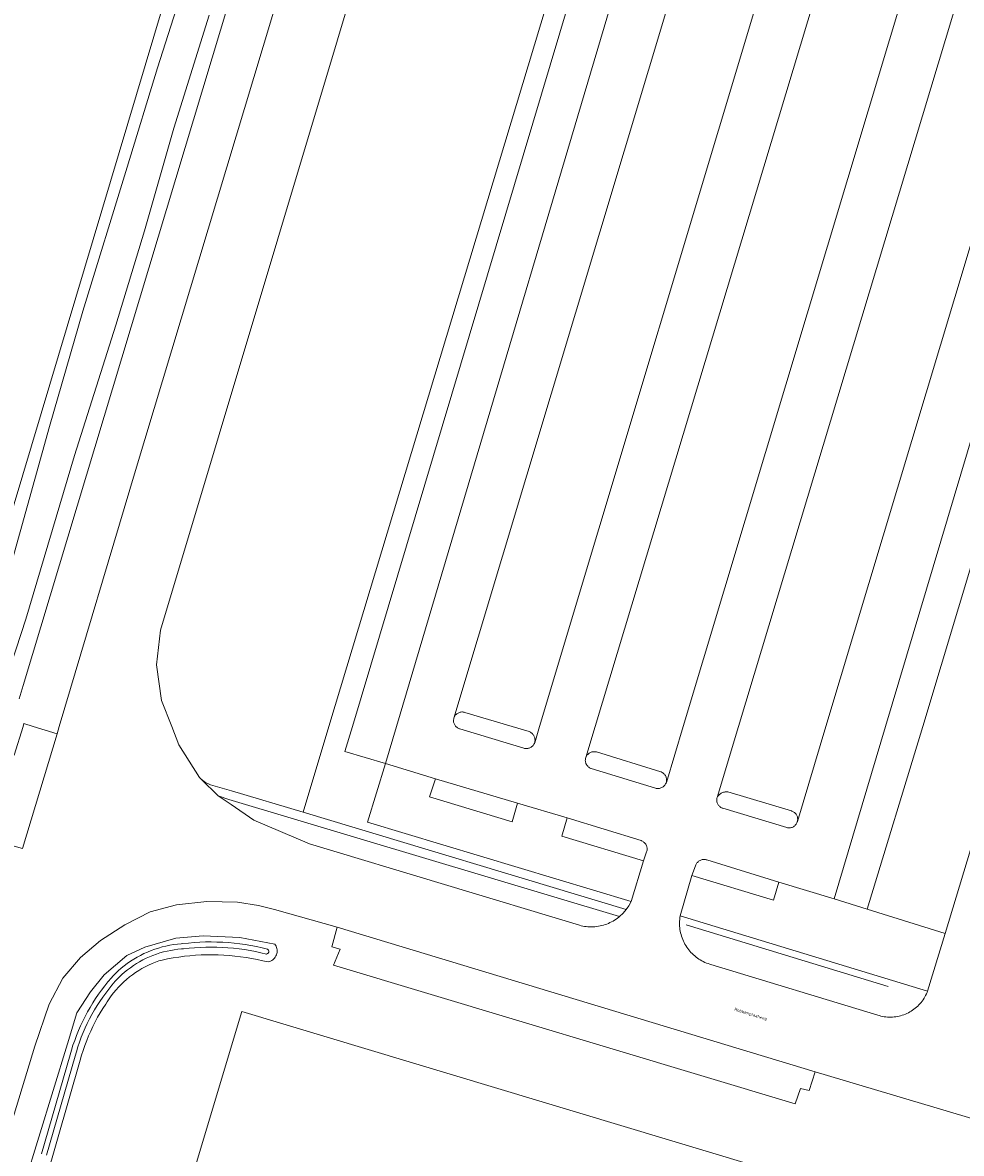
# Model space of a CAD drawing. Header units: metres. Extents: x 250001 to 257773, y 598992 to 609118.
# Tile 619 of 656: x 253844 to 253953, y 606450 to 606582. Entities that reach past the tile are written whole.
import ezdxf
from ezdxf.enums import TextEntityAlignment as Align

# ---------------------------------------------------------------- set-up
doc = ezdxf.new("R2010")
doc.units = ezdxf.units.M
for name, color, linetype, lineweight in [('B-WE-GR-GROENVOORZIENING-GV', 252, 'Continuous', 18), ('B-WE-IE-TERREINAFSCHEIDING_KUNSTMATIG_HEKWERK-G', 252, 'IE-TERREINAFSCHEIDING-KUNSTMATIG', 18), ('B-WE-OG-TOPOGRAFIE-T18', 2, 'Continuous', 18), ('B-WE-OG-WATER-GV', 252, 'Continuous', 18), ('B-WE-OG-WATER_SLOOT-GV', 252, 'Continuous', 18), ('B-WE-VH-VERHARDING_GESLOTEN-GV', 252, 'Continuous', 18), ('B-WE-VH-VERHARDING_HALFVERHARDING-GV', 252, 'Continuous', 18), ('B-WE-VH-VERHARDING_OPEN-GV', 252, 'Continuous', 18), ('X-XX-AL-REFERENTIE-G', 7, 'Continuous', 18)]:
    doc.layers.add(name, color=color, linetype=linetype, lineweight=lineweight)
doc.styles.add('NLCS-ISO-ANNOTATIEF-T18', font='NLCS-ISO.ttf', dxfattribs={"height": 1.8})
doc.linetypes.add('IE-TERREINAFSCHEIDING-KUNSTMATIG', pattern='A,4,[82,NLCS.shx,S=0.75,R=90,X=0,Y=0],4,-2', length=10)

# ---------------------------------------------------------------- blocks, each defined once
blk = doc.blocks.new('BS2021-132-Xref-BGT-GRIJS-20210617-aangepast')
at = {"layer": 'B-WE-GR-GROENVOORZIENING-GV', "flags": 128}
for points in [[(253843.15, 606496.661), (253844.181, 606500), (253844.282, 606500.328), (253845.356, 606500), (253848.135, 606499.151), (253848.388, 606500), (253857.255, 606529.78), (253881.64, 606610.822), (253887.009, 606628.645), (253888.741, 606633.158), (253890.934, 606636.982), (253893.89, 606640.528), (253897.503, 606643.482), (253901.44, 606645.977), (253906.125, 606647.795), (253910.66, 606648.722), (253915.303, 606648.743), (253918.311, 606648.372), (253921.016, 606647.739), (253923.68, 606646.958), (253923.951, 606646.881), (253926.71, 606656.278)], [(253876.565, 606612.351), (253844.183, 606504.764), (253843.709, 606503.219)], [(253838.082, 606509.028), (253869.576, 606614.457)], [(253918.71, 606629.203), (253879.755, 606500), (253876.746, 606490.02), (253914.338, 606478.704), (253914.644, 606479.151), (253914.902, 606479.628), (253884.252, 606488.858), (253886.352, 606495.712), (253881.614, 606497.107), (253882.479, 606500), (253913.894, 606605.12)], [(253965.522, 606555.599), (253948.847, 606500), (253942.354, 606478.751), (253951.445, 606475.915), (253958.728, 606500)], [(253821.134, 606305.282), (253869.622, 606466.852), (253978.004, 606434.242)], [(253975.233, 606448.222), (253936.316, 606459.83), (253935.615, 606457.642), (253934.588, 606457.895), (253933.98, 606456.082), (253880.301, 606472.228), (253881.042, 606474.091), (253880.079, 606474.361), (253880.724, 606476.657), (253873.433, 606478.692), (253871.563, 606479.162), (253869.126, 606479.554), (253865.558, 606479.62), (253862.018, 606479.262), (253858.954, 606478.452), (253856.004, 606476.935), (253853.168, 606475.099), (253850.874, 606473.139), (253848.812, 606470.714), (253847.231, 606467.71), (253845.558, 606462.807), (253830.713, 606414.049)], [(253844.345, 606446.777), (253849.339, 606463.073), (253850.451, 606466.675), (253852.032, 606469.144), (253853.616, 606471.114), (253856.259, 606473.366), (253858.337, 606474.341), (253861.949, 606475.389), (253865.142, 606475.66), (253869.4, 606475.439), (253873.474, 606474.692), (253873.553, 606474.569), (253873.619, 606474.439), (253873.67, 606474.301), (253873.705, 606474.159), (253873.725, 606474.014), (253873.729, 606473.868), (253873.717, 606473.722), (253873.69, 606473.578), (253873.646, 606473.438), (253873.588, 606473.304), (253873.516, 606473.177), (253873.429, 606473.058), (253873.331, 606472.95), (253873.222, 606472.853), (253873.102, 606472.769), (253872.974, 606472.698), (253872.839, 606472.641), (253872.699, 606472.6), (253872.057, 606472.753), (253871.416, 606472.892), (253870.773, 606473.016), (253870.126, 606473.124), (253869.477, 606473.216), (253868.826, 606473.292), (253868.173, 606473.352), (253867.519, 606473.397), (253866.863, 606473.425), (253866.208, 606473.437), (253865.552, 606473.434), (253864.897, 606473.414), (253864.242, 606473.378), (253863.589, 606473.327), (253862.937, 606473.26), (253862.286, 606473.176), (253861.638, 606473.077), (253860.993, 606472.962), (253860.35, 606472.831), (253859.988, 606472.75), (253859.579, 606472.597), (253859.176, 606472.428), (253858.78, 606472.245), (253858.39, 606472.048), (253858.008, 606471.836), (253857.635, 606471.611), (253857.269, 606471.372), (253856.913, 606471.12), (253856.566, 606470.855), (253856.229, 606470.577), (253855.903, 606470.288), (253855.587, 606469.986), (253855.283, 606469.673), (253854.99, 606469.349), (253854.709, 606469.015), (253854.441, 606468.671), (253854.185, 606468.317), (253853.943, 606467.954), (253853.787, 606467.704), (253853.462, 606467.199), (253853.151, 606466.686), (253852.853, 606466.164), (253852.57, 606465.635), (253852.3, 606465.099), (253852.045, 606464.555), (253851.805, 606464.005), (253851.579, 606463.449), (253851.368, 606462.887), (253851.173, 606462.319), (253850.992, 606461.747), (253850.833, 606461.191), (253846.828, 606447.272)], [(253978.004, 606434.242), (253869.622, 606466.852), (253821.134, 606305.282)]]:
    blk.add_lwpolyline(points, dxfattribs=at)
for points in [[(253917.202, 606640.743), (253912.733, 606641.08), (253907.702, 606639.966), (253904.286, 606638.584), (253901.019, 606636.195), (253898.043, 606633.073), (253895.861, 606629.372), (253894.401, 606625.439), (253860.149, 606511.2), (253859.68, 606507.167), (253860.293, 606503.031), (253861.466, 606500), (253862.289, 606497.874), (253864.716, 606494.046), (253864.879, 606493.885), (253865.389, 606493.501), (253865.965, 606493.226), (253868.412, 606492.529), (253876.746, 606490.02), (253879.755, 606500), (253918.71, 606629.203), (253921.065, 606637.147), (253921.824, 606639.711), (253921.623, 606639.762)], [(253901.688, 606491.065), (253892.146, 606493.927), (253891.446, 606491.8), (253901.051, 606488.908)], [(253868.127, 606491.513), (253866.863, 606491.918), (253868.385, 606490.924), (253871.016, 606489.087), (253877.479, 606486.359), (253908.88, 606476.872), (253909.077, 606476.822), (253909.275, 606476.779), (253909.475, 606476.745), (253909.676, 606476.718), (253909.878, 606476.699), (253910.081, 606476.689), (253910.284, 606476.686), (253910.487, 606476.691), (253910.689, 606476.705), (253910.891, 606476.726), (253911.092, 606476.755), (253911.291, 606476.792), (253911.489, 606476.837), (253911.685, 606476.89), (253911.879, 606476.95), (253912.07, 606477.018), (253912.258, 606477.093), (253912.444, 606477.176), (253912.626, 606477.266), (253912.804, 606477.363), (253912.978, 606477.468), (253913.148, 606477.578), (253913.313, 606477.696), (253913.474, 606477.82), (253913.562, 606477.892)], [(253916.071, 606486.716), (253907.466, 606489.369), (253906.856, 606487.24), (253916.327, 606484.35), (253916.709, 606485.42), (253916.734, 606485.507), (253916.751, 606485.597), (253916.76, 606485.687), (253916.761, 606485.778), (253916.754, 606485.868), (253916.739, 606485.958), (253916.716, 606486.045), (253916.685, 606486.131), (253916.648, 606486.214), (253916.603, 606486.292), (253916.551, 606486.367), (253916.493, 606486.437), (253916.429, 606486.501), (253916.36, 606486.56), (253916.285, 606486.612), (253916.207, 606486.657), (253916.125, 606486.696)], [(253923.45, 606484.529), (253923.358, 606484.53), (253923.265, 606484.522), (253923.174, 606484.507), (253923.084, 606484.484), (253922.997, 606484.453), (253922.913, 606484.414), (253922.832, 606484.369), (253922.755, 606484.317), (253922.684, 606484.258), (253922.617, 606484.193), (253922.557, 606484.123), (253922.503, 606484.048), (253922.455, 606483.969), (253922.414, 606483.886), (253922.382, 606483.802), (253921.978, 606482.674), (253931.463, 606479.803), (253932.091, 606481.893), (253923.723, 606484.48), (253923.634, 606484.504), (253923.542, 606484.521)], [(253949.375, 606469.207), (253920.603, 606477.958), (253920.573, 606477.761), (253920.55, 606477.563), (253920.536, 606477.363), (253920.53, 606477.164), (253920.531, 606476.964), (253920.541, 606476.765), (253920.558, 606476.566), (253920.584, 606476.369), (253920.617, 606476.172), (253920.659, 606475.977), (253920.708, 606475.783), (253920.765, 606475.592), (253920.829, 606475.403), (253920.901, 606475.217), (253920.981, 606475.034), (253921.067, 606474.854), (253921.161, 606474.678), (253921.262, 606474.506), (253921.369, 606474.337), (253921.484, 606474.174), (253921.604, 606474.015), (253921.731, 606473.861), (253921.864, 606473.712), (253922.003, 606473.569), (253922.148, 606473.431), (253922.297, 606473.3), (253922.453, 606473.174), (253922.613, 606473.055), (253922.777, 606472.942), (253922.946, 606472.836), (253923.119, 606472.737), (253923.296, 606472.645), (253923.477, 606472.56), (253923.661, 606472.482), (253923.847, 606472.412), (253924.037, 606472.349), (253924.176, 606472.308), (253943.592, 606466.415), (253943.776, 606466.359), (253943.963, 606466.311), (253944.151, 606466.271), (253944.341, 606466.238), (253944.532, 606466.214), (253944.724, 606466.197), (253944.916, 606466.188), (253945.109, 606466.188), (253945.301, 606466.195), (253945.493, 606466.21), (253945.685, 606466.233), (253945.874, 606466.264), (253946.063, 606466.304), (253946.25, 606466.35), (253946.435, 606466.405), (253946.617, 606466.467), (253946.797, 606466.537), (253946.973, 606466.614), (253947.146, 606466.698), (253947.316, 606466.79), (253947.481, 606466.888), (253947.642, 606466.994), (253947.799, 606467.105), (253947.951, 606467.223), (253948.098, 606467.348), (253948.24, 606467.479), (253948.376, 606467.615), (253948.506, 606467.756), (253948.631, 606467.903), (253948.749, 606468.056), (253948.861, 606468.212), (253948.966, 606468.374), (253949.064, 606468.539), (253949.156, 606468.709), (253949.24, 606468.882), (253949.317, 606469.059)]]:
    blk.add_lwpolyline(points, close=True, dxfattribs=at)
at = {"layer": 'B-WE-IE-TERREINAFSCHEIDING_KUNSTMATIG_HEKWERK-G', "flags": 128}
for points in [[(253918.71, 606629.203), (253879.755, 606500)], [(253879.755, 606500), (253876.746, 606490.02)], [(253876.746, 606490.02), (253914.338, 606478.704)], [(253944.815, 606469.761), (253921.319, 606476.913)], [(253780.12, 606168.502), (253821.134, 606305.282), (253869.622, 606466.852), (253978.004, 606434.242), (253979.668, 606439.676)]]:
    blk.add_lwpolyline(points, dxfattribs=at)
at = {"layer": 'B-WE-OG-WATER-GV', "flags": 128}
for points in [[(253864.478, 606591.195), (253859.816, 606576.634), (253856.277, 606565.086), (253851.129, 606548.313), (253847.273, 606534.915), (253842.149, 606516.508)], [(253841.628, 606503.671), (253844.512, 606512.475), (253850.146, 606531.521), (253854.976, 606546.695), (253858.315, 606557.677), (253861.711, 606569.6), (253865.835, 606582.749)], [(253846.909, 606450.12), (253850.239, 606461.65), (253850.384, 606462.165), (253850.558, 606462.728), (253850.747, 606463.286), (253850.952, 606463.838), (253851.171, 606464.385), (253851.405, 606464.926), (253851.654, 606465.46), (253851.917, 606465.987), (253852.194, 606466.507), (253852.486, 606467.019), (253852.791, 606467.523), (253853.11, 606468.018), (253853.442, 606468.505), (253853.787, 606468.982), (253854.145, 606469.45), (253854.515, 606469.908), (253854.898, 606470.356), (253855.053, 606470.524), (253855.353, 606470.831), (253855.664, 606471.126), (253855.985, 606471.41), (253856.317, 606471.681), (253856.659, 606471.94), (253857.01, 606472.186), (253857.37, 606472.419), (253857.739, 606472.638), (253858.115, 606472.843), (253858.499, 606473.034), (253858.89, 606473.21), (253859.287, 606473.372), (253859.69, 606473.519), (253860.098, 606473.65), (253860.511, 606473.767), (253860.927, 606473.868), (253861.348, 606473.953), (253861.771, 606474.023), (253862.196, 606474.076), (253862.623, 606474.114), (253862.844, 606474.142), (253863.487, 606474.212), (253864.132, 606474.266), (253864.778, 606474.304), (253865.425, 606474.327), (253866.072, 606474.333), (253866.719, 606474.323), (253867.365, 606474.297), (253868.011, 606474.256), (253868.655, 606474.198), (253869.298, 606474.124), (253869.939, 606474.035), (253870.578, 606473.929), (253871.213, 606473.808), (253871.846, 606473.672), (253872.474, 606473.519), (253872.598, 606473.569), (253872.684, 606473.622), (253872.752, 606473.751), (253872.765, 606473.879), (253872.716, 606473.99), (253872.616, 606474.102), (253871.98, 606474.256), (253871.333, 606474.396), (253870.683, 606474.52), (253870.029, 606474.628), (253869.374, 606474.719), (253868.716, 606474.795), (253868.057, 606474.854), (253867.397, 606474.896), (253866.735, 606474.923), (253866.073, 606474.933), (253865.411, 606474.927), (253864.75, 606474.904), (253864.089, 606474.865), (253863.43, 606474.809), (253862.774, 606474.738), (253862.559, 606474.711), (253862.132, 606474.673), (253861.684, 606474.617), (253861.239, 606474.543), (253860.797, 606474.454), (253860.359, 606474.347), (253859.924, 606474.225), (253859.495, 606474.086), (253859.071, 606473.932), (253858.653, 606473.762), (253858.242, 606473.576), (253857.838, 606473.375), (253857.442, 606473.159), (253857.054, 606472.929), (253856.675, 606472.684), (253856.306, 606472.425), (253855.946, 606472.153), (253855.597, 606471.867), (253855.258, 606471.569), (253854.931, 606471.258), (253854.618, 606470.937), (253854.449, 606470.754), (253854.054, 606470.291), (253853.673, 606469.821), (253853.305, 606469.34), (253852.951, 606468.85), (253852.609, 606468.349), (253852.282, 606467.84), (253851.968, 606467.322), (253851.669, 606466.796), (253851.384, 606466.262), (253851.114, 606465.72), (253850.858, 606465.172), (253850.617, 606464.616), (253850.392, 606464.054), (253850.182, 606463.486), (253849.987, 606462.913), (253849.808, 606462.335), (253849.662, 606461.815), (253846.334, 606450.291)]]:
    blk.add_lwpolyline(points, dxfattribs=at)
at = {"layer": 'B-WE-OG-WATER_SLOOT-GV', "flags": 128}
for points in [[(253869.576, 606614.457), (253838.082, 606509.028)], [(253843.709, 606503.219), (253844.183, 606504.764), (253876.565, 606612.351)], [(253865.835, 606582.749), (253861.711, 606569.6), (253858.315, 606557.677), (253854.976, 606546.695), (253850.146, 606531.521), (253844.512, 606512.475), (253841.628, 606503.671)], [(253842.149, 606516.508), (253847.273, 606534.915), (253851.129, 606548.313), (253856.277, 606565.086), (253859.816, 606576.634), (253864.478, 606591.195)], [(253846.828, 606447.272), (253850.833, 606461.191), (253850.992, 606461.747), (253851.173, 606462.319), (253851.368, 606462.887), (253851.579, 606463.449), (253851.805, 606464.005), (253852.045, 606464.555), (253852.3, 606465.099), (253852.57, 606465.635), (253852.853, 606466.164), (253853.151, 606466.686), (253853.462, 606467.199), (253853.787, 606467.704), (253853.943, 606467.954), (253854.185, 606468.317), (253854.441, 606468.671), (253854.709, 606469.015), (253854.99, 606469.349), (253855.283, 606469.673), (253855.587, 606469.986), (253855.903, 606470.288), (253856.229, 606470.577), (253856.566, 606470.855), (253856.913, 606471.12), (253857.269, 606471.372), (253857.635, 606471.611), (253858.008, 606471.836), (253858.39, 606472.048), (253858.78, 606472.245), (253859.176, 606472.428), (253859.579, 606472.597), (253859.988, 606472.75), (253860.35, 606472.831), (253860.993, 606472.962), (253861.638, 606473.077), (253862.286, 606473.176), (253862.937, 606473.26), (253863.589, 606473.327), (253864.242, 606473.378), (253864.897, 606473.414), (253865.552, 606473.434), (253866.208, 606473.437), (253866.863, 606473.425), (253867.519, 606473.397), (253868.173, 606473.352), (253868.826, 606473.292), (253869.477, 606473.216), (253870.126, 606473.124), (253870.773, 606473.016), (253871.416, 606472.892), (253872.057, 606472.753), (253872.699, 606472.6), (253872.839, 606472.641), (253872.974, 606472.698), (253873.102, 606472.769), (253873.222, 606472.853), (253873.331, 606472.95), (253873.429, 606473.058), (253873.516, 606473.177), (253873.588, 606473.304), (253873.646, 606473.438), (253873.69, 606473.578), (253873.717, 606473.722), (253873.729, 606473.868), (253873.725, 606474.014), (253873.705, 606474.159), (253873.67, 606474.301), (253873.619, 606474.439), (253873.553, 606474.569), (253873.474, 606474.692), (253869.4, 606475.439), (253865.142, 606475.66), (253861.949, 606475.389), (253858.337, 606474.341), (253856.259, 606473.366), (253853.616, 606471.114), (253852.032, 606469.144), (253850.451, 606466.675), (253849.339, 606463.073), (253844.345, 606446.777)], [(253846.334, 606450.291), (253849.662, 606461.815), (253849.808, 606462.335), (253849.987, 606462.913), (253850.182, 606463.486), (253850.392, 606464.054), (253850.617, 606464.616), (253850.858, 606465.172), (253851.114, 606465.72), (253851.384, 606466.262), (253851.669, 606466.796), (253851.968, 606467.322), (253852.282, 606467.84), (253852.609, 606468.349), (253852.951, 606468.85), (253853.305, 606469.34), (253853.673, 606469.821), (253854.054, 606470.291), (253854.449, 606470.754), (253854.618, 606470.937), (253854.931, 606471.258), (253855.258, 606471.569), (253855.597, 606471.867), (253855.946, 606472.153), (253856.306, 606472.425), (253856.675, 606472.684), (253857.054, 606472.929), (253857.442, 606473.159), (253857.838, 606473.375), (253858.242, 606473.576), (253858.653, 606473.762), (253859.071, 606473.932), (253859.495, 606474.086), (253859.924, 606474.225), (253860.359, 606474.347), (253860.797, 606474.454), (253861.239, 606474.543), (253861.684, 606474.617), (253862.132, 606474.673), (253862.559, 606474.711), (253862.774, 606474.738), (253863.43, 606474.809), (253864.089, 606474.865), (253864.75, 606474.904), (253865.411, 606474.927), (253866.073, 606474.933), (253866.735, 606474.923), (253867.397, 606474.896), (253868.057, 606474.854), (253868.716, 606474.795), (253869.374, 606474.719), (253870.029, 606474.628), (253870.683, 606474.52), (253871.333, 606474.396), (253871.98, 606474.256), (253872.616, 606474.102), (253872.716, 606473.99), (253872.765, 606473.879), (253872.752, 606473.751), (253872.684, 606473.622), (253872.598, 606473.569), (253872.474, 606473.519), (253871.846, 606473.672), (253871.213, 606473.808), (253870.578, 606473.929), (253869.939, 606474.035), (253869.298, 606474.124), (253868.655, 606474.198), (253868.011, 606474.256), (253867.365, 606474.297), (253866.719, 606474.323), (253866.072, 606474.333), (253865.425, 606474.327), (253864.778, 606474.304), (253864.132, 606474.266), (253863.487, 606474.212), (253862.844, 606474.142), (253862.623, 606474.114), (253862.196, 606474.076), (253861.771, 606474.023), (253861.348, 606473.953), (253860.927, 606473.868), (253860.511, 606473.767), (253860.098, 606473.65), (253859.69, 606473.519), (253859.287, 606473.372), (253858.89, 606473.21), (253858.499, 606473.034), (253858.115, 606472.843), (253857.739, 606472.638), (253857.37, 606472.419), (253857.01, 606472.186), (253856.659, 606471.94), (253856.317, 606471.681), (253855.985, 606471.41), (253855.664, 606471.126), (253855.353, 606470.831), (253855.053, 606470.524), (253854.898, 606470.356), (253854.515, 606469.908), (253854.145, 606469.45), (253853.787, 606468.982), (253853.442, 606468.505), (253853.11, 606468.018), (253852.791, 606467.523), (253852.486, 606467.019), (253852.194, 606466.507), (253851.917, 606465.987), (253851.654, 606465.46), (253851.405, 606464.926), (253851.171, 606464.385), (253850.952, 606463.838), (253850.747, 606463.286), (253850.558, 606462.728), (253850.384, 606462.165), (253850.239, 606461.65), (253846.909, 606450.12)]]:
    blk.add_lwpolyline(points, dxfattribs=at)
at = {"layer": 'B-WE-VH-VERHARDING_GESLOTEN-GV', "flags": 128}
for points in [[(253881.64, 606610.822), (253857.255, 606529.78), (253848.388, 606500), (253848.135, 606499.151), (253844.127, 606485.798)], [(253958.728, 606500), (253951.445, 606475.915), (253949.375, 606469.207), (253949.317, 606469.059), (253949.24, 606468.882), (253949.156, 606468.709), (253949.064, 606468.539), (253948.966, 606468.374), (253948.861, 606468.212), (253948.749, 606468.056), (253948.631, 606467.903), (253948.506, 606467.756), (253948.376, 606467.615), (253948.24, 606467.479), (253948.098, 606467.348), (253947.951, 606467.223), (253947.799, 606467.105), (253947.642, 606466.994), (253947.481, 606466.888), (253947.316, 606466.79), (253947.146, 606466.698), (253946.973, 606466.614), (253946.797, 606466.537), (253946.617, 606466.467), (253946.435, 606466.405), (253946.25, 606466.35), (253946.063, 606466.304), (253945.874, 606466.264), (253945.685, 606466.233), (253945.493, 606466.21), (253945.301, 606466.195), (253945.109, 606466.188), (253944.916, 606466.188), (253944.724, 606466.197), (253944.532, 606466.214), (253944.341, 606466.238), (253944.151, 606466.271), (253943.963, 606466.311), (253943.776, 606466.359), (253943.592, 606466.415), (253924.176, 606472.308), (253924.037, 606472.349), (253923.847, 606472.412), (253923.661, 606472.482), (253923.477, 606472.56), (253923.296, 606472.645), (253923.119, 606472.737), (253922.946, 606472.836), (253922.777, 606472.942), (253922.613, 606473.055), (253922.453, 606473.174), (253922.297, 606473.3), (253922.148, 606473.431), (253922.003, 606473.569), (253921.864, 606473.712), (253921.731, 606473.861), (253921.604, 606474.015), (253921.484, 606474.174), (253921.369, 606474.337), (253921.262, 606474.506), (253921.161, 606474.678), (253921.067, 606474.854), (253920.981, 606475.034), (253920.901, 606475.217), (253920.829, 606475.403), (253920.765, 606475.592), (253920.708, 606475.783), (253920.659, 606475.977), (253920.617, 606476.172), (253920.584, 606476.369), (253920.558, 606476.566), (253920.541, 606476.765), (253920.531, 606476.964), (253920.53, 606477.164), (253920.536, 606477.363), (253920.55, 606477.563), (253920.573, 606477.761), (253920.603, 606477.958), (253921.978, 606482.674), (253922.382, 606483.802), (253922.414, 606483.886), (253922.455, 606483.969), (253922.503, 606484.048), (253922.557, 606484.123), (253922.617, 606484.193), (253922.684, 606484.258), (253922.755, 606484.317), (253922.832, 606484.369), (253922.913, 606484.414), (253922.997, 606484.453), (253923.084, 606484.484), (253923.174, 606484.507), (253923.265, 606484.522), (253923.358, 606484.53), (253923.45, 606484.529), (253923.542, 606484.521), (253923.634, 606484.504), (253923.723, 606484.48), (253932.091, 606481.893), (253938.509, 606479.95), (253944.492, 606500), (253968.441, 606580.255)], [(253918.504, 606604.135), (253887.624, 606500), (253886.352, 606495.712), (253892.146, 606493.927), (253901.688, 606491.065), (253907.466, 606489.369), (253916.071, 606486.716), (253916.125, 606486.696), (253916.207, 606486.657), (253916.285, 606486.612), (253916.36, 606486.56), (253916.429, 606486.501), (253916.493, 606486.437), (253916.551, 606486.367), (253916.603, 606486.292), (253916.648, 606486.214), (253916.685, 606486.131), (253916.716, 606486.045), (253916.739, 606485.958), (253916.754, 606485.868), (253916.761, 606485.778), (253916.76, 606485.687), (253916.751, 606485.597), (253916.734, 606485.507), (253916.709, 606485.42), (253916.327, 606484.35), (253914.902, 606479.628), (253914.644, 606479.151), (253914.338, 606478.704), (253913.972, 606478.277), (253913.562, 606477.892), (253913.474, 606477.82), (253913.313, 606477.696), (253913.148, 606477.578), (253912.978, 606477.468), (253912.804, 606477.363), (253912.626, 606477.266), (253912.444, 606477.176), (253912.258, 606477.093), (253912.07, 606477.018), (253911.879, 606476.95), (253911.685, 606476.89), (253911.489, 606476.837), (253911.291, 606476.792), (253911.092, 606476.755), (253910.891, 606476.726), (253910.689, 606476.705), (253910.487, 606476.691), (253910.284, 606476.686), (253910.081, 606476.689), (253909.878, 606476.699), (253909.676, 606476.718), (253909.475, 606476.745), (253909.275, 606476.779), (253909.077, 606476.822), (253908.88, 606476.872), (253877.479, 606486.359), (253871.016, 606489.087), (253868.385, 606490.924), (253866.863, 606491.918), (253864.879, 606493.885), (253864.716, 606494.046), (253862.289, 606497.874), (253861.466, 606500), (253860.293, 606503.031), (253859.68, 606507.167), (253860.149, 606511.2), (253894.401, 606625.439)], [(253931.967, 606592.398), (253904.254, 606500), (253903.687, 606498.111), (253903.681, 606498.095), (253903.645, 606498.012), (253903.602, 606497.932), (253903.552, 606497.856), (253903.496, 606497.785), (253903.433, 606497.719), (253903.365, 606497.659), (253903.292, 606497.604), (253903.214, 606497.557), (253903.133, 606497.517), (253903.048, 606497.484), (253902.961, 606497.458), (253902.872, 606497.44), (253902.782, 606497.431), (253902.691, 606497.429), (253902.6, 606497.435), (253902.51, 606497.449), (253902.422, 606497.471), (253894.991, 606499.716), (253894.93, 606499.734), (253894.847, 606499.767), (253894.766, 606499.806), (253894.69, 606499.853), (253894.618, 606499.906), (253894.551, 606499.966), (253894.518, 606500), (253894.489, 606500.031), (253894.434, 606500.101), (253894.385, 606500.176), (253894.343, 606500.256), (253894.308, 606500.338), (253894.281, 606500.423), (253894.261, 606500.511), (253894.249, 606500.6), (253894.245, 606500.689), (253894.25, 606500.779), (253894.262, 606500.868), (253894.282, 606500.955), (253922.586, 606595.242)], [(253947.311, 606587.802), (253920.954, 606500), (253918.998, 606493.485), (253918.995, 606493.475), (253918.959, 606493.391), (253918.917, 606493.309), (253918.867, 606493.232), (253918.811, 606493.159), (253918.749, 606493.092), (253918.682, 606493.03), (253918.609, 606492.975), (253918.532, 606492.926), (253918.45, 606492.883), (253918.365, 606492.848), (253918.278, 606492.821), (253918.188, 606492.801), (253918.097, 606492.79), (253918.006, 606492.786), (253917.914, 606492.79), (253917.823, 606492.802), (253917.734, 606492.822), (253910.263, 606495.109), (253910.217, 606495.126), (253910.135, 606495.162), (253910.056, 606495.206), (253909.982, 606495.256), (253909.912, 606495.313), (253909.848, 606495.376), (253909.789, 606495.444), (253909.737, 606495.518), (253909.692, 606495.595), (253909.653, 606495.677), (253909.622, 606495.761), (253909.599, 606495.848), (253909.583, 606495.937), (253909.575, 606496.026), (253909.576, 606496.116), (253909.584, 606496.206), (253909.6, 606496.294), (253909.624, 606496.381), (253910.714, 606500), (253937.999, 606590.633)], [(253962.562, 606583.175), (253937.563, 606500), (253934.239, 606488.941), (253934.224, 606488.892), (253934.192, 606488.808), (253934.153, 606488.727), (253934.107, 606488.65), (253934.055, 606488.577), (253933.995, 606488.51), (253933.931, 606488.448), (253933.861, 606488.391), (253933.786, 606488.342), (253933.707, 606488.299), (253933.624, 606488.264), (253933.539, 606488.236), (253933.452, 606488.215), (253933.363, 606488.203), (253933.273, 606488.198), (253933.184, 606488.201), (253933.095, 606488.213), (253933.007, 606488.232), (253925.558, 606490.484), (253925.498, 606490.505), (253925.416, 606490.541), (253925.337, 606490.583), (253925.263, 606490.633), (253925.194, 606490.689), (253925.129, 606490.751), (253925.071, 606490.819), (253925.019, 606490.891), (253924.973, 606490.968), (253924.935, 606491.049), (253924.903, 606491.133), (253924.88, 606491.219), (253924.864, 606491.307), (253924.856, 606491.396), (253924.857, 606491.486), (253924.865, 606491.575), (253924.881, 606491.663), (253924.905, 606491.749), (253927.39, 606500), (253953.294, 606586.015)], [(253830.713, 606414.049), (253845.558, 606462.807), (253847.231, 606467.71), (253848.812, 606470.714), (253850.874, 606473.139), (253853.168, 606475.099), (253856.004, 606476.935), (253858.954, 606478.452), (253862.018, 606479.262), (253865.558, 606479.62), (253869.126, 606479.554), (253871.563, 606479.162), (253873.433, 606478.692), (253880.724, 606476.657), (253936.316, 606459.83), (253975.233, 606448.222)]]:
    blk.add_lwpolyline(points, dxfattribs=at)
at = {"layer": 'B-WE-VH-VERHARDING_HALFVERHARDING-GV', "flags": 128}
blk.add_lwpolyline([(253972.62, 606579.033), (253968.441, 606580.255), (253944.492, 606500), (253938.509, 606479.95), (253942.354, 606478.751), (253948.847, 606500), (253965.522, 606555.599)], close=True, dxfattribs=at)
at = {"layer": 'B-WE-VH-VERHARDING_OPEN-GV', "flags": 128}
for points in [[(253918.504, 606604.135), (253913.894, 606605.12), (253882.479, 606500), (253881.614, 606497.107), (253886.352, 606495.712), (253887.624, 606500)], [(253895.376, 606501.681), (253895.287, 606501.689), (253895.197, 606501.688), (253895.108, 606501.679), (253895.02, 606501.663), (253894.934, 606501.638), (253894.85, 606501.606), (253894.769, 606501.567), (253894.693, 606501.521), (253894.62, 606501.468), (253894.553, 606501.409), (253894.491, 606501.344), (253894.435, 606501.273), (253894.386, 606501.199), (253894.344, 606501.12), (253894.309, 606501.037), (253894.282, 606500.955), (253894.262, 606500.868), (253894.25, 606500.779), (253894.245, 606500.689), (253894.249, 606500.6), (253894.261, 606500.511), (253894.281, 606500.423), (253894.308, 606500.338), (253894.343, 606500.256), (253894.385, 606500.176), (253894.434, 606500.101), (253894.489, 606500.031), (253894.518, 606500), (253894.551, 606499.966), (253894.618, 606499.906), (253894.69, 606499.853), (253894.766, 606499.806), (253894.847, 606499.767), (253894.93, 606499.734), (253894.991, 606499.716), (253902.422, 606497.471), (253902.51, 606497.449), (253902.6, 606497.435), (253902.691, 606497.429), (253902.782, 606497.431), (253902.872, 606497.44), (253902.961, 606497.458), (253903.048, 606497.484), (253903.133, 606497.517), (253903.214, 606497.557), (253903.292, 606497.604), (253903.365, 606497.659), (253903.433, 606497.719), (253903.496, 606497.785), (253903.552, 606497.856), (253903.602, 606497.932), (253903.645, 606498.012), (253903.681, 606498.095), (253903.687, 606498.111), (253903.707, 606498.203), (253903.72, 606498.296), (253903.725, 606498.389), (253903.721, 606498.483), (253903.71, 606498.576), (253903.69, 606498.668), (253903.663, 606498.758), (253903.629, 606498.845), (253903.587, 606498.929), (253903.538, 606499.009), (253903.482, 606499.085), (253903.421, 606499.156), (253903.353, 606499.221), (253903.28, 606499.28), (253903.203, 606499.333), (253903.121, 606499.378), (253903.036, 606499.417), (253901.076, 606500), (253895.551, 606501.643), (253895.464, 606501.666)], [(253845.356, 606500), (253844.282, 606500.328), (253844.181, 606500), (253843.15, 606496.661), (253833.642, 606499.552), (253831.383, 606491.922), (253840.855, 606488.991), (253840.208, 606486.904), (253844.127, 606485.798), (253848.135, 606499.151)], [(253910.708, 606497.064), (253910.616, 606497.068), (253910.524, 606497.064), (253910.433, 606497.052), (253910.343, 606497.032), (253910.255, 606497.004), (253910.169, 606496.968), (253910.087, 606496.926), (253910.01, 606496.876), (253909.936, 606496.82), (253909.868, 606496.758), (253909.806, 606496.69), (253909.749, 606496.617), (253909.7, 606496.54), (253909.657, 606496.458), (253909.624, 606496.381), (253909.6, 606496.294), (253909.584, 606496.206), (253909.576, 606496.116), (253909.575, 606496.026), (253909.583, 606495.937), (253909.599, 606495.848), (253909.622, 606495.761), (253909.653, 606495.677), (253909.692, 606495.595), (253909.737, 606495.518), (253909.789, 606495.444), (253909.848, 606495.376), (253909.912, 606495.313), (253909.982, 606495.256), (253910.056, 606495.206), (253910.135, 606495.162), (253910.217, 606495.126), (253910.263, 606495.109), (253917.734, 606492.822), (253917.823, 606492.802), (253917.914, 606492.79), (253918.006, 606492.786), (253918.097, 606492.79), (253918.188, 606492.801), (253918.278, 606492.821), (253918.365, 606492.848), (253918.45, 606492.883), (253918.532, 606492.926), (253918.609, 606492.975), (253918.682, 606493.03), (253918.749, 606493.092), (253918.811, 606493.159), (253918.867, 606493.232), (253918.917, 606493.309), (253918.959, 606493.391), (253918.995, 606493.475), (253918.998, 606493.485), (253919.017, 606493.575), (253919.027, 606493.666), (253919.03, 606493.758), (253919.025, 606493.85), (253919.012, 606493.941), (253918.991, 606494.03), (253918.962, 606494.118), (253918.926, 606494.202), (253918.883, 606494.284), (253918.833, 606494.361), (253918.776, 606494.433), (253918.713, 606494.5), (253918.645, 606494.561), (253918.571, 606494.617), (253918.493, 606494.665), (253918.411, 606494.707), (253918.349, 606494.733), (253910.89, 606497.033), (253910.8, 606497.053)], [(253892.146, 606493.927), (253886.352, 606495.712), (253884.252, 606488.858), (253914.902, 606479.628), (253916.327, 606484.35), (253906.856, 606487.24), (253907.466, 606489.369), (253901.688, 606491.065), (253901.051, 606488.908), (253891.446, 606491.8)], [(253865.389, 606493.501), (253864.879, 606493.885), (253866.863, 606491.918), (253868.127, 606491.513), (253913.562, 606477.892), (253913.972, 606478.277), (253914.338, 606478.704), (253876.746, 606490.02), (253868.412, 606492.529), (253865.965, 606493.226)], [(253926.144, 606492.395), (253926.044, 606492.402), (253925.944, 606492.401), (253925.845, 606492.392), (253925.746, 606492.376), (253925.649, 606492.351), (253925.554, 606492.319), (253925.462, 606492.279), (253925.374, 606492.232), (253925.29, 606492.179), (253925.21, 606492.118), (253925.135, 606492.052), (253925.066, 606491.979), (253925.003, 606491.902), (253924.946, 606491.819), (253924.905, 606491.749), (253924.881, 606491.663), (253924.865, 606491.575), (253924.857, 606491.486), (253924.856, 606491.396), (253924.864, 606491.307), (253924.88, 606491.219), (253924.903, 606491.133), (253924.935, 606491.049), (253924.973, 606490.968), (253925.019, 606490.891), (253925.071, 606490.819), (253925.129, 606490.751), (253925.194, 606490.689), (253925.263, 606490.633), (253925.337, 606490.583), (253925.416, 606490.541), (253925.498, 606490.505), (253925.558, 606490.484), (253933.007, 606488.232), (253933.095, 606488.213), (253933.184, 606488.201), (253933.273, 606488.198), (253933.363, 606488.203), (253933.452, 606488.215), (253933.539, 606488.236), (253933.624, 606488.264), (253933.707, 606488.299), (253933.786, 606488.342), (253933.861, 606488.391), (253933.931, 606488.448), (253933.995, 606488.51), (253934.055, 606488.577), (253934.107, 606488.65), (253934.153, 606488.727), (253934.192, 606488.808), (253934.224, 606488.892), (253934.239, 606488.941), (253934.259, 606489.029), (253934.27, 606489.118), (253934.274, 606489.207), (253934.27, 606489.297), (253934.258, 606489.386), (253934.238, 606489.473), (253934.21, 606489.559), (253934.174, 606489.641), (253934.132, 606489.72), (253934.083, 606489.795), (253934.027, 606489.865), (253933.965, 606489.93), (253933.898, 606489.99), (253933.825, 606490.043), (253933.748, 606490.089), (253933.668, 606490.128), (253933.584, 606490.16), (253933.536, 606490.175)], [(253931.463, 606479.803), (253921.978, 606482.674), (253920.603, 606477.958), (253949.375, 606469.207), (253951.445, 606475.915), (253942.354, 606478.751), (253938.509, 606479.95), (253932.091, 606481.893)], [(253936.316, 606459.83), (253880.724, 606476.657), (253880.079, 606474.361), (253881.042, 606474.091), (253880.301, 606472.228), (253933.98, 606456.082), (253934.588, 606457.895), (253935.615, 606457.642)]]:
    blk.add_lwpolyline(points, close=True, dxfattribs=at)
for points in [[(253922.586, 606595.242), (253894.282, 606500.955), (253894.309, 606501.037), (253894.344, 606501.12), (253894.386, 606501.199), (253894.435, 606501.273), (253894.491, 606501.344), (253894.553, 606501.409), (253894.62, 606501.468), (253894.693, 606501.521), (253894.769, 606501.567), (253894.85, 606501.606), (253894.934, 606501.638), (253895.02, 606501.663), (253895.108, 606501.679), (253895.197, 606501.688), (253895.287, 606501.689), (253895.376, 606501.681), (253895.464, 606501.666), (253895.551, 606501.643), (253901.076, 606500), (253903.036, 606499.417), (253903.121, 606499.378), (253903.203, 606499.333), (253903.28, 606499.28), (253903.353, 606499.221), (253903.421, 606499.156), (253903.482, 606499.085), (253903.538, 606499.009), (253903.587, 606498.929), (253903.629, 606498.845), (253903.663, 606498.758), (253903.69, 606498.668), (253903.71, 606498.576), (253903.721, 606498.483), (253903.725, 606498.389), (253903.72, 606498.296), (253903.707, 606498.203), (253903.687, 606498.111), (253904.254, 606500), (253931.967, 606592.398)], [(253937.999, 606590.633), (253910.714, 606500), (253909.624, 606496.381), (253909.657, 606496.458), (253909.7, 606496.54), (253909.749, 606496.617), (253909.806, 606496.69), (253909.868, 606496.758), (253909.936, 606496.82), (253910.01, 606496.876), (253910.087, 606496.926), (253910.169, 606496.968), (253910.255, 606497.004), (253910.343, 606497.032), (253910.433, 606497.052), (253910.524, 606497.064), (253910.616, 606497.068), (253910.708, 606497.064), (253910.8, 606497.053), (253910.89, 606497.033), (253918.349, 606494.733), (253918.411, 606494.707), (253918.493, 606494.665), (253918.571, 606494.617), (253918.645, 606494.561), (253918.713, 606494.5), (253918.776, 606494.433), (253918.833, 606494.361), (253918.883, 606494.284), (253918.926, 606494.202), (253918.962, 606494.118), (253918.991, 606494.03), (253919.012, 606493.941), (253919.025, 606493.85), (253919.03, 606493.758), (253919.027, 606493.666), (253919.017, 606493.575), (253918.998, 606493.485), (253920.954, 606500), (253947.311, 606587.802)], [(253953.294, 606586.015), (253927.39, 606500), (253924.905, 606491.749), (253924.946, 606491.819), (253925.003, 606491.902), (253925.066, 606491.979), (253925.135, 606492.052), (253925.21, 606492.118), (253925.29, 606492.179), (253925.374, 606492.232), (253925.462, 606492.279), (253925.554, 606492.319), (253925.649, 606492.351), (253925.746, 606492.376), (253925.845, 606492.392), (253925.944, 606492.401), (253926.044, 606492.402), (253926.144, 606492.395), (253933.536, 606490.175), (253933.584, 606490.16), (253933.668, 606490.128), (253933.748, 606490.089), (253933.825, 606490.043), (253933.898, 606489.99), (253933.965, 606489.93), (253934.027, 606489.865), (253934.083, 606489.795), (253934.132, 606489.72), (253934.174, 606489.641), (253934.21, 606489.559), (253934.238, 606489.473), (253934.258, 606489.386), (253934.27, 606489.297), (253934.274, 606489.207), (253934.27, 606489.118), (253934.259, 606489.029), (253934.239, 606488.941), (253937.563, 606500), (253962.562, 606583.175)]]:
    blk.add_lwpolyline(points, dxfattribs=at)
at = {"layer": 'B-WE-OG-TOPOGRAFIE-T18', "style": 'NLCS-ISO-ANNOTATIEF-T18'}
blk.add_text('Robbenplaatweg', height=0.36, rotation=343.1, dxfattribs=at).set_placement((253928.802, 606466.504), align=Align.MIDDLE)

msp = doc.modelspace()

# ---------------------------------------------------------------- block references
at = {"layer": 'X-XX-AL-REFERENTIE-G'}
msp.add_blockref('BS2021-132-Xref-BGT-GRIJS-20210617-aangepast', (0, 0), dxfattribs=at)

doc.saveas('drawing.dxf')
